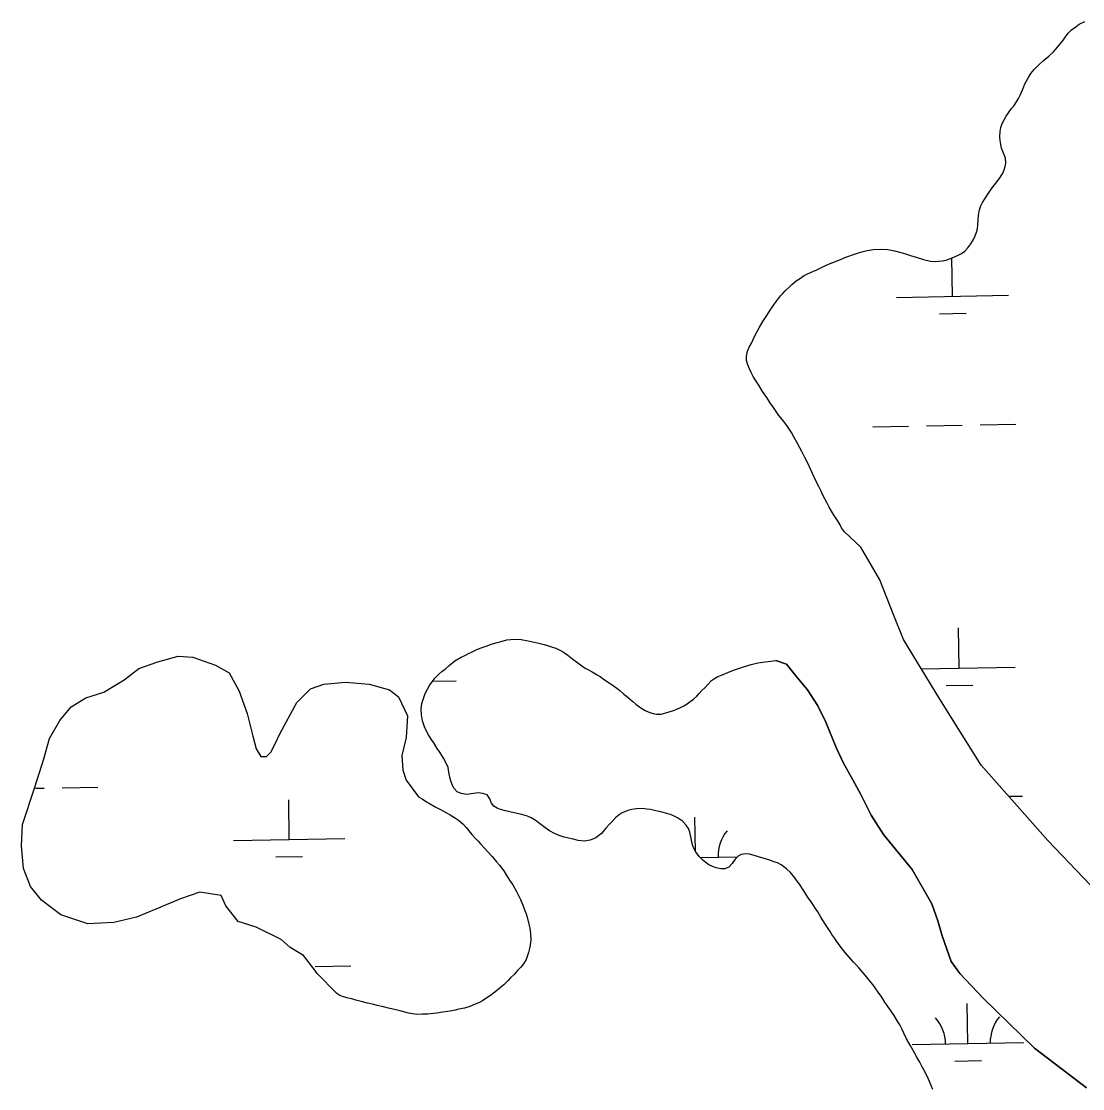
# Model space of a CAD drawing. Extents: x 3925854 to 3964121, y 224593 to 250589.
# Drawn here: x 3931071 to 3932021, y 233378 to 234332 of the extents above; entities that cross this region are included whole.
import ezdxf

# ---------------------------------------------------------------- set-up
doc = ezdxf.new("R2010")
doc.units = 0
doc.layers.add('V-TOPO-SHOR', color=7, linetype='Continuous')
doc.layers.add('V-WETL-SWMP', color=7, linetype='Continuous')

msp = doc.modelspace()

# ---------------------------------------------------------------- linework, layer by layer
at = {"layer": 'V-TOPO-SHOR'}
for points in [[(3932034.257, 233552.815), (3931989.34, 233599.661), (3931929.665, 233666.862), (3931892.834, 233725.934), (3931860.238, 233779.477), (3931851.659, 233800.756), (3931839.256, 233832.676), (3931822.266, 233861.919)], [(3932024.045, 233378.315), (3931977.588, 233414.032), (3931931.66, 233458.724), (3931910.711, 233480.627), (3931903.021, 233491.528), (3931894.9, 233514.337), (3931891.05, 233527.753), (3931885.635, 233543.009), (3931868.156, 233573.608), (3931842.316, 233604.895), (3931831.31, 233622.414), (3931822.151, 233640.725), (3931815.057, 233653.8), (3931806.707, 233668.717), (3931800.068, 233682.724), (3931790.866, 233705.364), (3931783.755, 233720.141), (3931774.484, 233734.276), (3931763.994, 233746.851), (3931755.69, 233757.281), (3931746.023, 233760.609)]]:
    msp.add_lwpolyline(points, dxfattribs=at)
at = {"layer": 'V-WETL-SWMP'}
for p, q in [((3931904.125, 234086.298), (3931903.508, 234120.701)), ((3931854.137, 234085.389), (3931954.114, 234087.207)), ((3931892.405, 234070.655), (3931916.399, 234071.091)), ((3931832.805, 233969.575), (3931864.797, 233970.157)), ((3931880.794, 233970.448), (3931912.786, 233971.03)), ((3931928.783, 233971.321), (3931960.775, 233971.902)), ((3931910.093, 233753.749), (3931909.447, 233789.736)), ((3931487.894, 233773.76), (3931491.441, 233775.115)), ((3931491.441, 233775.115), (3931496.963, 233776.754)), ((3931496.963, 233776.754), (3931500.384, 233777.58)), ((3931500.384, 233777.58), (3931505.381, 233778.95)), ((3931505.381, 233778.95), (3931512.362, 233779.813)), ((3931512.362, 233779.813), (3931518.433, 233779.348)), ((3931518.433, 233779.348), (3931524.513, 233778.091)), ((3931524.513, 233778.091), (3931528.478, 233777.208)), ((3931528.478, 233777.208), (3931534.029, 233776.078)), ((3931534.029, 233776.078), (3931538.92, 233774.941)), ((3931538.92, 233774.941), (3931541.962, 233774.049)), ((3931464.787, 233763.632), (3931468.463, 233765.253)), ((3931468.463, 233765.253), (3931471.084, 233766.862)), ((3931471.084, 233766.862), (3931473.973, 233768.078)), ((3931473.973, 233768.078), (3931478.828, 233770.502)), ((3931478.828, 233770.502), (3931482.507, 233771.858)), ((3931482.507, 233771.858), (3931487.894, 233773.76)), ((3931541.962, 233774.049), (3931546.461, 233772.645)), ((3931546.461, 233772.645), (3931549.373, 233771.619)), ((3931549.373, 233771.619), (3931553.482, 233769.551)), ((3931553.482, 233769.551), (3931556.134, 233768.128)), ((3931556.134, 233768.128), (3931560.119, 233765.399)), ((3931560.119, 233765.399), (3931564.638, 233761.885)), ((3931450.258, 233752.933), (3931454.048, 233756.269)), ((3931454.048, 233756.269), (3931459.019, 233760.276)), ((3931459.019, 233760.276), (3931464.787, 233763.632)), ((3931564.638, 233761.885), (3931567.696, 233759.542)), ((3931567.696, 233759.542), (3931572.481, 233755.898)), ((3931572.481, 233755.898), (3931575.535, 233753.82)), ((3931717.296, 233754.875), (3931724.133, 233756.923)), ((3931724.133, 233756.923), (3931730.052, 233758.434)), ((3931730.052, 233758.434), (3931746.024, 233760.609)), ((3931746.024, 233760.609), (3931755.69, 233757.282)), ((3931755.69, 233757.282), (3931763.994, 233746.85)), ((3931441.111, 233744.663), (3931444.767, 233748.261)), ((3931444.767, 233748.261), (3931447.248, 233750.66)), ((3931447.248, 233750.66), (3931450.258, 233752.933)), ((3931575.535, 233753.82), (3931578.718, 233752.138)), ((3931578.718, 233752.138), (3931581.899, 233750.588)), ((3931581.899, 233750.588), (3931586.278, 233747.863)), ((3931586.278, 233747.863), (3931589.065, 233746.177)), ((3931589.065, 233746.177), (3931592.92, 233743.183)), ((3931691.289, 233744.586), (3931694.306, 233746.199)), ((3931694.306, 233746.199), (3931697.457, 233747.55)), ((3931697.457, 233747.55), (3931703.106, 233749.718)), ((3931703.106, 233749.718), (3931708.359, 233751.882)), ((3931708.359, 233751.882), (3931714.403, 233754.054)), ((3931714.403, 233754.054), (3931717.296, 233754.875)), ((3931763.994, 233746.85), (3931774.485, 233734.275)), ((3931876.28, 233753.135), (3931960.081, 233754.658)), ((3931434.483, 233735.1), (3931436.555, 233738.814)), ((3931436.555, 233738.814), (3931438.899, 233741.739)), ((3931438.899, 233741.739), (3931441.111, 233744.663)), ((3931439.078, 233741.976), (3931460.071, 233742.358)), ((3931592.92, 233743.183), (3931597.034, 233740.72)), ((3931597.034, 233740.72), (3931599.69, 233738.901)), ((3931599.69, 233738.901), (3931603.81, 233735.778)), ((3931680.059, 233733.656), (3931682.8, 233736.454)), ((3931682.8, 233736.454), (3931685.409, 233739.25)), ((3931685.409, 233739.25), (3931688.54, 233742.579)), ((3931688.54, 233742.579), (3931691.289, 233744.586)), ((3931898.372, 233738.106), (3931922.367, 233738.542)), ((3931429.605, 233721.994), (3931430.877, 233726.623)), ((3931430.877, 233726.623), (3931432.545, 233731.124)), ((3931432.545, 233731.124), (3931434.483, 233735.1)), ((3931603.81, 233735.778), (3931606.469, 233733.695)), ((3931606.469, 233733.695), (3931610.194, 233730.568)), ((3931610.194, 233730.568), (3931612.588, 233728.614)), ((3931612.588, 233728.614), (3931618.175, 233723.923)), ((3931672.621, 233725.931), (3931675.495, 233728.598)), ((3931675.495, 233728.598), (3931677.581, 233730.993)), ((3931677.581, 233730.993), (3931680.059, 233733.656)), ((3931774.485, 233734.275), (3931783.755, 233720.14)), ((3931428.996, 233717.108), (3931429.605, 233721.994)), ((3931429.047, 233712.097), (3931428.996, 233717.108)), ((3931618.175, 233723.923), (3931620.836, 233721.577)), ((3931620.836, 233721.577), (3931624.557, 233718.845)), ((3931624.557, 233718.845), (3931629.202, 233715.992)), ((3931654.523, 233715.987), (3931657.544, 233717.205)), ((3931657.544, 233717.205), (3931660.826, 233718.689)), ((3931660.826, 233718.689), (3931663.712, 233720.169)), ((3931663.712, 233720.169), (3931666.859, 233721.916)), ((3931666.859, 233721.916), (3931669.61, 233723.79)), ((3931669.61, 233723.79), (3931672.621, 233725.931)), ((3931783.755, 233720.14), (3931790.866, 233705.365)), ((3931430.026, 233706.7), (3931429.047, 233712.097)), ((3931629.202, 233715.992), (3931633.442, 233714.057)), ((3931633.442, 233714.057), (3931636.353, 233713.163)), ((3931636.353, 233713.163), (3931639.391, 233712.667)), ((3931639.391, 233712.667), (3931643.611, 233712.71)), ((3931643.611, 233712.71), (3931647.689, 233713.675)), ((3931647.689, 233713.675), (3931651.501, 233714.901)), ((3931651.501, 233714.901), (3931654.523, 233715.987)), ((3931431.927, 233701.312), (3931430.026, 233706.7)), ((3931434.084, 233696.718), (3931431.927, 233701.312)), ((3931790.866, 233705.365), (3931800.068, 233682.724)), ((3931435.562, 233694.096), (3931434.084, 233696.718)), ((3931437.974, 233690.296), (3931435.562, 233694.096)), ((3931440.118, 233687.021), (3931437.974, 233690.296)), ((3931443.335, 233681.911), (3931440.118, 233687.021)), ((3931445.611, 233678.637), (3931443.335, 233681.911)), ((3931800.068, 233682.724), (3931806.707, 233668.717)), ((3931448.83, 233673.395), (3931445.611, 233678.637)), ((3931451.382, 233668.805), (3931448.83, 233673.395)), ((3931453.005, 233664.865), (3931451.382, 233668.805)), ((3931453.706, 233660.784), (3931453.005, 233664.865)), ((3931454.544, 233656.309), (3931453.706, 233660.784)), ((3931806.707, 233668.717), (3931815.057, 233653.8)), ((3931455.369, 233653.02), (3931454.544, 233656.309)), ((3931456.593, 233649.34), (3931455.369, 233653.02)), ((3931815.057, 233653.8), (3931822.151, 233640.726)), ((3931083.796, 233646.356), (3931091.751, 233646.501)), ((3931107.707, 233646.791), (3931139.619, 233647.371)), ((3931458.472, 233646.194), (3931456.593, 233649.34)), ((3931461.141, 233643.056), (3931458.472, 233646.194)), ((3931464.717, 233641.642), (3931461.141, 233643.056)), ((3931469.867, 233640.904), (3931464.717, 233641.642)), ((3931475.795, 233641.624), (3931469.867, 233640.904)), ((3931480.009, 233642.194), (3931475.795, 233641.624)), ((3931483.97, 233641.707), (3931480.009, 233642.194)), ((3931487.808, 233640.428), (3931483.97, 233641.707)), ((3931822.151, 233640.726), (3931831.309, 233622.415)), ((3931310.789, 233600.39), (3931310.558, 233635.926)), ((3931490.219, 233636.76), (3931487.808, 233640.428)), ((3931491.84, 233633.084), (3931490.219, 233636.76)), ((3931493.847, 233630.203), (3931491.84, 233633.084)), ((3931954.359, 233639.129), (3931966.743, 233639.354)), ((3931496.766, 233628.518), (3931493.847, 233630.203)), ((3931499.943, 233627.364), (3931496.766, 233628.518)), ((3931504.439, 233626.223), (3931499.943, 233627.364)), ((3931508.142, 233625.206), (3931504.439, 233626.223)), ((3931512.107, 233624.323), (3931508.142, 233625.206)), ((3931516.204, 233623.442), (3931512.107, 233624.323)), ((3931519.773, 233622.687), (3931516.204, 233623.442)), ((3931524.139, 233621.281), (3931519.773, 233622.687)), ((3931605.24, 233621.847), (3931602.753, 233619.976)), ((3931608.644, 233624.256), (3931605.24, 233621.847)), ((3931613.766, 233626.419), (3931608.644, 233624.256)), ((3931617.318, 233627.246), (3931613.766, 233626.419)), ((3931621.4, 233627.816), (3931617.318, 233627.246)), ((3931626.672, 233628.133), (3931621.4, 233627.816)), ((3931630.766, 233627.648), (3931626.672, 233628.133)), ((3931633.934, 233627.284), (3931630.766, 233627.648)), ((3931638.692, 233626.278), (3931633.934, 233627.284)), ((3931643.185, 233625.401), (3931638.692, 233626.278)), ((3931647.55, 233624.127), (3931643.185, 233625.401)), ((3931651.782, 233622.983), (3931647.55, 233624.127)), ((3931654.695, 233621.826), (3931651.782, 233622.983)), ((3931658.276, 233619.884), (3931654.695, 233621.826)), ((3931831.309, 233622.415), (3931842.315, 233604.896)), ((3931527.318, 233619.995), (3931524.139, 233621.281)), ((3931531.831, 233617.14), (3931527.318, 233619.995)), ((3931534.887, 233614.929), (3931531.831, 233617.14)), ((3931539.54, 233611.284), (3931534.887, 233614.929)), ((3931597.274, 233614.117), (3931594.014, 233610.523)), ((3931599.361, 233616.38), (3931597.274, 233614.117)), ((3931602.753, 233619.976), (3931599.361, 233616.38)), ((3931662.528, 233616.763), (3931658.276, 233619.884)), ((3931665.993, 233613.237), (3931662.528, 233616.763)), ((3931668.134, 233610.226), (3931665.993, 233613.237)), ((3931674.319, 233589.617), (3931673.76, 233620.361)), ((3931543.659, 233608.293), (3931539.54, 233611.284)), ((3931548.035, 233605.964), (3931543.659, 233608.293)), ((3931552.275, 233604.029), (3931548.035, 233605.964)), ((3931556.905, 233602.626), (3931552.275, 233604.029)), ((3931560.606, 233601.74), (3931556.905, 233602.626)), ((3931590.105, 233605.867), (3931585.135, 233601.86)), ((3931594.014, 233610.523), (3931590.105, 233605.867)), ((3931669.355, 233606.942), (3931668.134, 233610.226)), ((3931670.466, 233601.414), (3931669.355, 233606.942)), ((3931842.315, 233604.896), (3931868.155, 233573.608)), ((3931260.927, 233599.483), (3931360.652, 233601.296)), ((3931564.969, 233600.73), (3931560.606, 233601.74)), ((3931569.331, 233599.72), (3931564.969, 233600.73)), ((3931574.878, 233598.985), (3931569.331, 233599.72)), ((3931580.011, 233599.961), (3931574.878, 233598.985)), ((3931585.135, 233601.86), (3931580.011, 233599.961)), ((3931671.305, 233596.807), (3931670.466, 233601.414)), ((3931672.126, 233593.914), (3931671.305, 233596.807)), ((3931674.145, 233589.846), (3931672.126, 233593.914)), ((3931298.921, 233584.94), (3931322.855, 233585.375)), ((3931677.621, 233585.266), (3931674.145, 233589.846)), ((3931681.085, 233581.872), (3931677.621, 233585.266)), ((3931678.464, 233584.44), (3931711.803, 233585.046)), ((3931712.433, 233585.754), (3931709.825, 233582.826)), ((3931715.188, 233587.101), (3931712.433, 233585.754)), ((3931719.403, 233587.672), (3931715.188, 233587.101)), ((3931722.703, 233587.31), (3931719.403, 233587.672)), ((3931725.878, 233586.419), (3931722.703, 233587.31)), ((3931730.64, 233585.017), (3931725.878, 233586.419)), ((3931735.665, 233583.618), (3931730.64, 233585.017)), ((3931740.694, 233581.955), (3931735.665, 233583.618)), ((3931686.268, 233577.969), (3931681.085, 233581.872)), ((3931689.45, 233576.287), (3931686.268, 233577.969)), ((3931692.891, 233575.135), (3931689.45, 233576.287)), ((3931696.857, 233574.253), (3931692.891, 233575.135)), ((3931700.549, 233574.291), (3931696.857, 233574.253)), ((3931703.961, 233575.908), (3931700.549, 233574.291)), ((3931707.094, 233579.105), (3931703.961, 233575.908)), ((3931709.825, 233582.826), (3931707.094, 233579.105)), ((3931744.268, 233580.673), (3931740.694, 233581.955)), ((3931747.577, 233579.52), (3931744.268, 233580.673)), ((3931750.759, 233577.838), (3931747.577, 233579.52)), ((3931755.806, 233574.329), (3931750.759, 233577.838)), ((3931759.402, 233570.937), (3931755.806, 233574.329)), ((3931762.206, 233567.536), (3931759.402, 233570.937)), ((3931765.15, 233563.346), (3931762.206, 233567.536)), ((3931868.155, 233573.608), (3931885.636, 233543.009)), ((3931767.42, 233560.6), (3931765.15, 233563.346)), ((3931771.305, 233554.705), (3931767.42, 233560.6)), ((3931775.196, 233548.283), (3931771.305, 233554.705)), ((3931777.07, 233545.533), (3931775.196, 233548.283)), ((3931778.81, 233543.045), (3931777.07, 233545.533)), ((3931781.756, 233538.723), (3931778.81, 233543.045)), ((3931783.631, 233535.84), (3931781.756, 233538.723)), ((3931786.181, 233531.515), (3931783.631, 233535.84)), ((3931885.636, 233543.009), (3931891.05, 233527.753)), ((3931787.925, 233528.631), (3931786.181, 233531.515)), ((3931790.474, 233524.437), (3931787.925, 233528.631)), ((3931891.05, 233527.753), (3931894.9, 233514.336)), ((3931794.627, 233518.149), (3931790.474, 233524.437)), ((3931796.367, 233515.661), (3931794.627, 233518.149)), ((3931798.911, 233511.863), (3931796.367, 233515.661)), ((3931800.784, 233509.244), (3931798.911, 233511.863)), ((3931803.727, 233505.186), (3931800.784, 233509.244)), ((3931894.9, 233514.336), (3931903.021, 233491.529)), ((3931805.734, 233502.437), (3931803.727, 233505.186)), ((3931808.137, 233499.56), (3931805.734, 233502.437)), ((3931811.872, 233495.378), (3931808.137, 233499.56)), ((3931815.61, 233490.933), (3931811.872, 233495.378)), ((3931818.146, 233488.057), (3931815.61, 233490.933)), ((3931820.547, 233485.312), (3931818.146, 233488.057)), ((3931903.021, 233491.529), (3931910.711, 233480.626)), ((3931334.06, 233486.855), (3931365.972, 233487.435)), ((3931824.15, 233481.261), (3931820.547, 233485.312)), ((3931827.487, 233477.339), (3931824.15, 233481.261)), ((3931910.711, 233480.626), (3931931.66, 233458.724)), ((3931829.622, 233474.855), (3931827.487, 233477.339)), ((3931832.829, 233470.799), (3931829.622, 233474.855)), ((3931834.969, 233467.92), (3931832.829, 233470.799)), ((3931838.182, 233463.205), (3931834.969, 233467.92)), ((3931840.322, 233460.326), (3931838.182, 233463.205)), ((3931843.135, 233456.002), (3931840.322, 233460.326)), ((3931846.35, 233451.156), (3931843.135, 233456.002)), ((3931848.624, 233448.014), (3931846.35, 233451.156)), ((3931917.952, 233417.954), (3931917.297, 233453.948)), ((3931931.66, 233458.724), (3931977.589, 233414.032)), ((3931852.104, 233443.038), (3931848.624, 233448.014)), ((3931855.325, 233437.532), (3931852.104, 233443.038)), ((3931856.936, 233434.779), (3931855.325, 233437.532)), ((3931859.089, 233430.581), (3931856.936, 233434.779)), ((3931860.704, 233427.432), (3931859.089, 233430.581)), ((3931863.13, 233422.314), (3931860.704, 233427.432)), ((3931866.354, 233416.544), (3931863.13, 233422.314)), ((3931868.639, 233412.347), (3931866.354, 233416.544)), ((3931867.96, 233417.045), (3931967.944, 233418.863)), ((3931872.399, 233405.792), (3931868.639, 233412.347)), ((3931977.589, 233414.032), (3932024.045, 233378.315)), ((3931874.949, 233401.466), (3931872.399, 233405.792)), ((3931906.234, 233402.307), (3931930.23, 233402.743)), ((3931877.239, 233396.741), (3931874.949, 233401.466)), ((3931879.657, 233392.414), (3931877.239, 233396.741)), ((3931882.622, 233386.246), (3931879.657, 233392.414)), ((3931885.185, 233380.601), (3931882.622, 233386.246)), ((3931886.672, 233377.056), (3931885.185, 233380.601))]:
    msp.add_line(p, q, dxfattribs=at)
for points in [[(3931974.26, 234285.657), (3931977.151, 234289.23), (3931981.117, 234293.122), (3931985.544, 234297.173), (3931990.28, 234301.073), (3931994.402, 234304.813), (3931998.056, 234309.011), (3932000.796, 234312.274), (3932003.38, 234315.69), (3932005.202, 234318.328), (3932007.634, 234321.588), (3932010.529, 234324.699), (3932014.508, 234327.359), (3932017.411, 234329.7), (3932022.47, 234332.217)], [(3931727.938, 234011.202), (3931725.901, 234014.571), (3931724.016, 234018.095), (3931722.596, 234021.316), (3931721.172, 234025), (3931719.9, 234028.838), (3931719.86, 234032.69), (3931720.892, 234037.322), (3931722.397, 234040.727), (3931724.062, 234043.672), (3931725.871, 234047.542), (3931728.586, 234053.27), (3931731.154, 234058.227), (3931734.488, 234063.653), (3931737.368, 234068.305), (3931739.647, 234071.41), (3931741.771, 234074.667), (3931744.957, 234079.476), (3931747.538, 234083.2), (3931750.277, 234086.617), (3931752.41, 234088.95), (3931754.544, 234091.129), (3931758.053, 234094.554), (3931760.496, 234096.736), (3931764.314, 234100.011), (3931767.221, 234102.043), (3931771.506, 234104.861), (3931774.571, 234106.433), (3931779.325, 234108.638), (3931782.7, 234110.059), (3931787.607, 234112.267), (3931793.126, 234114.942), (3931797.116, 234116.524), (3931803.866, 234119.366), (3931808.621, 234121.418), (3931815.684, 234123.801), (3931820.137, 234125.233), (3931824.284, 234126.508), (3931827.974, 234127.316), (3931833.048, 234128.293), (3931840.287, 234128.521), (3931846.3, 234128.12), (3931852.165, 234127.102), (3931857.881, 234125.62), (3931861.279, 234124.73), (3931866.692, 234122.782), (3931871.637, 234121.292), (3931878.129, 234119.202), (3931884.461, 234117.726), (3931888.47, 234117.459), (3931892.01, 234117.803), (3931895.088, 234118.143), (3931899.239, 234118.956), (3931903.842, 234120.851), (3931908.597, 234122.903), (3931912.125, 234124.48), (3931915.336, 234126.824), (3931917.925, 234129.778), (3931920.664, 234133.195), (3931922.935, 234137.07), (3931924.442, 234140.321), (3931925.642, 234143.569), (3931926.38, 234146.658), (3931926.96, 234150.207), (3931927.221, 234154.832), (3931927.333, 234158.993), (3931928.364, 234163.626), (3931929.558, 234167.336), (3931930.915, 234170.277), (3931933.647, 234174.311), (3931936.223, 234178.497), (3931939.564, 234183.307), (3931941.848, 234185.95), (3931943.669, 234188.588), (3931946.709, 234192.625), (3931949.136, 234196.347), (3931950.491, 234199.442), (3931951.386, 234202.379), (3931951.816, 234205.465), (3931951.464, 234209.775), (3931950.508, 234212.847), (3931949.244, 234215.915), (3931948.136, 234218.831), (3931947.331, 234222.212), (3931946.833, 234225.751), (3931946.493, 234228.829), (3931946.751, 234233.762), (3931947.485, 234237.313), (3931948.681, 234240.869), (3931950.496, 234244.123), (3931952.31, 234247.531), (3931954.736, 234251.407), (3931957.017, 234254.358), (3931959.301, 234257.001), (3931961.424, 234260.258), (3931963.241, 234263.358), (3931964.6, 234266.145), (3931967.009, 234271.562), (3931968.965, 234276.204), (3931972.442, 234282.711), (3931974.26, 234285.657)], [(3932034.257, 233552.814), (3931989.339, 233599.66), (3931929.665, 233666.861), (3931892.833, 233725.934), (3931860.237, 233779.478), (3931851.659, 233800.755), (3931839.257, 233832.676), (3931822.265, 233861.919), (3931807.453, 233875.677), (3931804.911, 233879.211), (3931803.696, 233881.968), (3931801.952, 233884.852), (3931800.229, 233887.608), (3931797.726, 233891.28), (3931795.848, 233894.188), (3931793.963, 233897.712), (3931791.924, 233901.235), (3931790.036, 233905.067), (3931787.836, 233909.205), (3931786.576, 233911.965), (3931784.53, 233916.104), (3931781.699, 233921.776), (3931779.017, 233927.911), (3931777.443, 233931.131), (3931774.765, 233936.958), (3931772.092, 233942.169), (3931769.266, 233947.378), (3931767.689, 233950.906), (3931765.334, 233955.196), (3931762.666, 233959.944), (3931760, 233964.539), (3931757.181, 233968.978), (3931755.46, 233971.58), (3931752.18, 233975.86), (3931748.904, 233979.833), (3931745.933, 233984.116), (3931743.432, 233987.634), (3931741.245, 233990.539), (3931738.111, 233995.746), (3931734.357, 234001.254), (3931730.911, 234006.765), (3931727.938, 234011.202)], [(3931353.423, 233462.799), (3931335.843, 233480.668), (3931332.813, 233484.71), (3931323.724, 233496.835), (3931311.606, 233503.908), (3931303.527, 233510.981), (3931281.31, 233522.096), (3931265.153, 233527.148), (3931254.044, 233541.295), (3931250.005, 233550.389), (3931230.818, 233553.42), (3931213.65, 233547.357), (3931191.433, 233538.263), (3931174.266, 233531.19), (3931154.068, 233526.138), (3931130.842, 233525.128), (3931106.605, 233533.211), (3931089.438, 233546.347), (3931079.339, 233558.472), (3931073.28, 233574.639), (3931071.26, 233594.848), (3931072.27, 233614.047), (3931083.378, 233647.391), (3931091.457, 233672.652), (3931096.507, 233690.84), (3931105.595, 233707.008), (3931115.694, 233719.133), (3931128.822, 233727.216), (3931144.98, 233732.269), (3931163.157, 233743.384), (3931176.285, 233753.488), (3931193.453, 233759.551), (3931211.63, 233764.603), (3931224.758, 233763.592), (3931244.956, 233756.519), (3931257.074, 233749.446), (3931266.163, 233733.279), (3931273.232, 233713.07), (3931278.281, 233692.861), (3931281.31, 233681.746), (3931285.35, 233674.673), (3931290.399, 233674.673), (3931294.439, 233678.715), (3931298.478, 233686.799), (3931302.517, 233694.882), (3931317.665, 233723.175), (3931329.784, 233735.3), (3931341.902, 233739.342), (3931361.089, 233741.363), (3931382.296, 233739.342), (3931400.474, 233734.29), (3931408.552, 233728.227), (3931416.631, 233711.049), (3931415.621, 233691.851), (3931411.582, 233675.684), (3931412.592, 233662.548), (3931415.621, 233653.454), (3931426.589, 233638.568), (3931429.686, 233636.752), (3931433.713, 233634.331), (3931436.347, 233632.665), (3931441.456, 233629.792), (3931446.253, 233627.378), (3931451.67, 233624.509), (3931454.767, 233622.694), (3931459.725, 233619.512), (3931462.361, 233617.691), (3931466.088, 233614.497), (3931469.201, 233611.142), (3931471.539, 233608.242), (3931474.343, 233605.038), (3931476.991, 233601.986), (3931479.791, 233599.09), (3931481.817, 233596.648), (3931485.552, 233592.684), (3931488.353, 233589.788), (3931492.4, 233585.365), (3931496.297, 233580.633), (3931498.945, 233577.582), (3931502.692, 233572.387), (3931505.036, 233569.024), (3931508.48, 233563.364), (3931510.825, 233559.847), (3931514.117, 233554.032), (3931516.002, 233550.357), (3931517.731, 233546.834), (3931519.784, 233541.775), (3931521.049, 233538.556), (3931522.787, 233534.109), (3931523.741, 233531.194), (3931525.346, 233524.746), (3931525.998, 233521.212), (3931526.82, 233516.141), (3931526.878, 233510.446), (3931526.017, 233504.28), (3931524.836, 233499.342), (3931522.897, 233493.319), (3931520.32, 233489.444), (3931518.044, 233486.188), (3931515.15, 233483.234), (3931511.952, 233479.815)], [(3931511.952, 233479.815), (3931508.905, 233476.705), (3931506.774, 233474.374), (3931502.81, 233470.639), (3931499.911, 233468.147), (3931494.874, 233463.939), (3931490.902, 233460.973), (3931487.692, 233458.786), (3931483.869, 233456.284), (3931480.961, 233454.715), (3931477.129, 233453.136), (3931472.53, 233451.242), (3931467.775, 233449.654), (3931462.705, 233448.678), (3931459.326, 233447.874), (3931454.717, 233447.057), (3931447.954, 233446.064), (3931443.037, 233445.244), (3931439.809, 233444.75), (3931434.887, 233444.391), (3931429.809, 233444.186), (3931424.576, 233444.132), (3931417.484, 233445.291), (3931410.074, 233447.37), (3931406.216, 233448.254), (3931399.736, 233449.727), (3931395.106, 233450.911), (3931389.552, 233452.086), (3931386.466, 233452.824), (3931380.913, 233453.999), (3931375.354, 233455.635), (3931370.569, 233456.971), (3931366.864, 233458.011), (3931363.47, 233458.746), (3931359.455, 233459.936), (3931356.212, 233460.981), (3931353.423, 233462.799)]]:
    msp.add_lwpolyline(points, dxfattribs=at)
for centre, start, end in [((3931729.639, 233585.846), 140.269876, 181.813534), ((3931862.709, 233417.424), 0.269879, 41.813537), ((3931973.177, 233419.433), 140.269876, 181.813534)]:
    msp.add_arc(centre, 35.246, start, end, dxfattribs=at)

doc.saveas('drawing.dxf')
